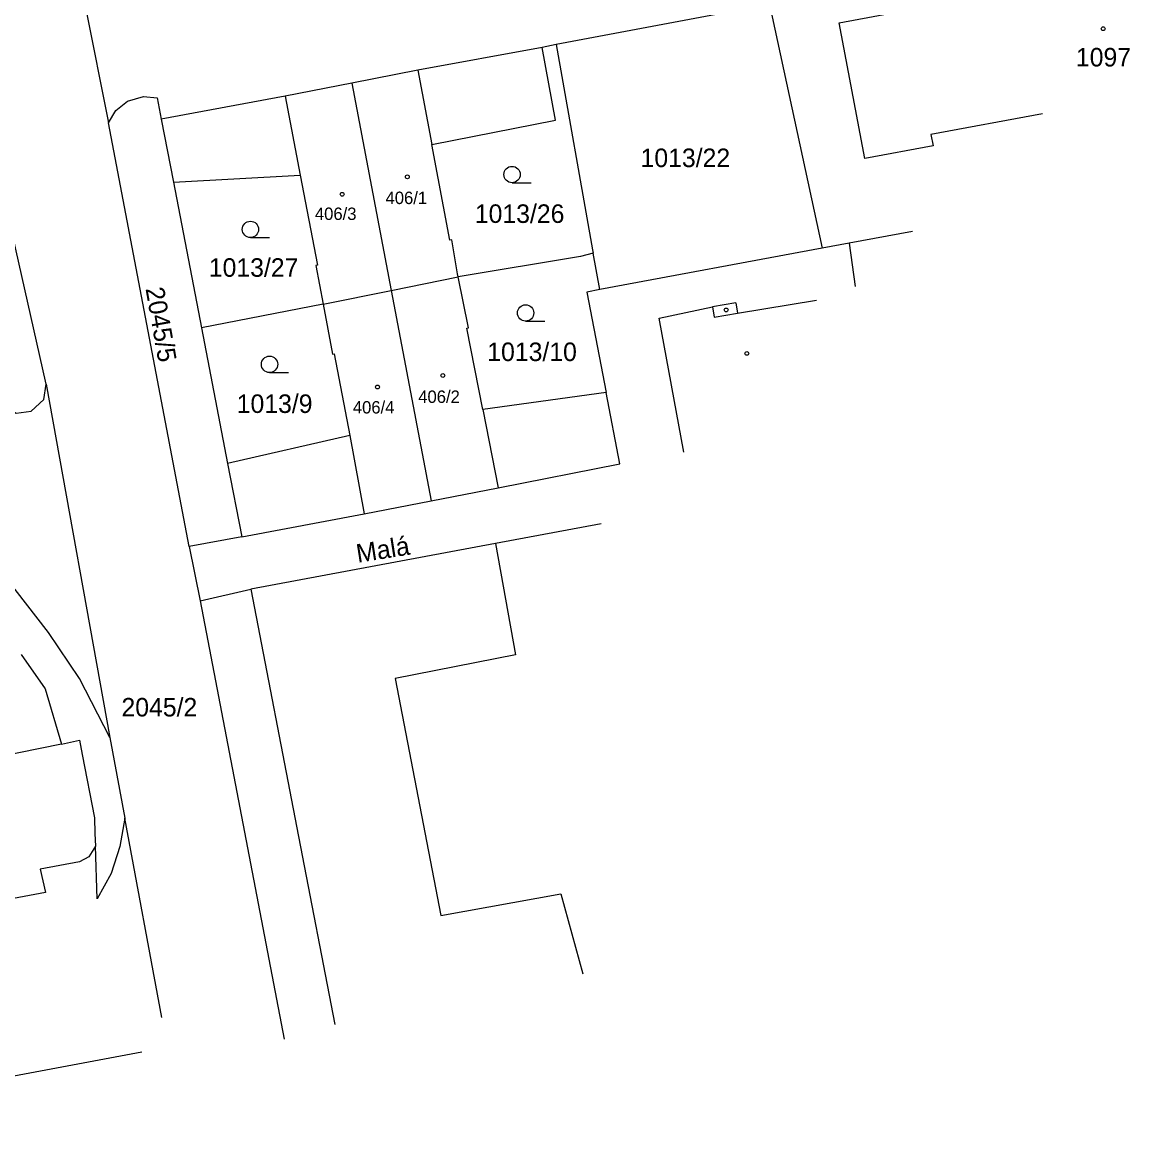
# Model space of a CAD drawing. Extents: x -794765 to -785424, y -1118958 to -1108731.
# Drawn here: x -791983.5 to -791881.9, y -1109898.9 to -1109797.6 of the extents above; entities that cross this region are included whole.
import ezdxf

# ---------------------------------------------------------------- set-up
doc = ezdxf.new("R2010")
doc.units = 0
for name, color, linetype in [('Level 66', 7, 'Continuous'), ('Level 75', 7, 'Continuous'), ('Level 76', 7, 'Continuous'), ('Level 77', 7, 'Continuous'), ('Level 79', 7, 'Continuous'), ('Level 80', 7, 'Continuous')]:
    doc.layers.add(name, color=color, linetype=linetype)

msp = doc.modelspace()

# ---------------------------------------------------------------- linework, layer by layer
at = {"layer": 'Level 66'}
for p, q in [((-791938.54, -1109812.31), (-791936.79, -1109812.31)), ((-791962.53, -1109817.34), (-791960.78, -1109817.34)), ((-791937.29, -1109825.01), (-791935.54, -1109825.01)), ((-791960.78, -1109829.72), (-791959.03, -1109829.72))]:
    msp.add_line(p, q, dxfattribs=at)
for centre in [(-791938.54, -1109811.56), (-791962.53, -1109816.59), (-791937.29, -1109824.26), (-791960.78, -1109828.97)]:
    msp.add_circle(centre, 0.75, dxfattribs=at)
at = {"layer": 'Level 75'}
for p, q in [((-791977.67, -1109796.24), (-791975.55, -1109806.82)), ((-791914.93, -1109795.98), (-791934.5, -1109799.64)), ((-791914.93, -1109795.98), (-791910.09, -1109818.33)), ((-791934.5, -1109799.64), (-791935.77, -1109799.9)), ((-791953.22, -1109803.19), (-791949.61, -1109822.2)), ((-791971.08, -1109804.52), (-791970.71, -1109806.48)), ((-791975.55, -1109806.82), (-791974.89, -1109805.69)), ((-791970.71, -1109806.48), (-791969.59, -1109812.25)), ((-791968.15, -1109845.69), (-791975.55, -1109806.82)), ((-791981.27, -1109830.8), (-791986.38, -1109808.14)), ((-791969.59, -1109812.25), (-791967.02, -1109825.63)), ((-791910.09, -1109818.33), (-791930.5, -1109822.12)), ((-791930.5, -1109822.12), (-791931.1, -1109818.77)), ((-791949.61, -1109822.2), (-791943.49, -1109820.96)), ((-791955.86, -1109823.46), (-791949.61, -1109822.2)), ((-791949.61, -1109822.2), (-791945.95, -1109841.48)), ((-791955.86, -1109823.46), (-791967.02, -1109825.63)), ((-791967.02, -1109825.63), (-791964.63, -1109838.06)), ((-791981.27, -1109830.8), (-791975.42, -1109863.21)), ((-791928.66, -1109838.09), (-791929.92, -1109831.54)), ((-791964.63, -1109838.06), (-791963.33, -1109844.8)), ((-791930.35, -1109843.6), (-791940.07, -1109845.41)), ((-791963.33, -1109844.8), (-791968.15, -1109845.69)), ((-791968.15, -1109845.69), (-791967.14, -1109850.67)), ((-791940.07, -1109845.41), (-791962.5, -1109849.6)), ((-791967.14, -1109850.67), (-791962.5, -1109849.6)), ((-791967.14, -1109850.67), (-791959.45, -1109890.88)), ((-791970.65, -1109888.89), (-791974.06, -1109870.61)), ((-791976.75, -1109873.16), (-791977.34, -1109874.14)), ((-791977.34, -1109874.14), (-791978.21, -1109874.59)), ((-791972.5, -1109892.05), (-792008.86, -1109898.91))]:
    msp.add_line(p, q, dxfattribs=at)
for points in [[(-791975.42, -1109863.21), (-791978.21, -1109857.78), (-791981.04, -1109853.58), (-792018.21, -1109805.69), (-792044.53, -1109772.76), (-792046.81, -1109769.82), (-792049.7, -1109767.06), (-792053.05, -1109764.88), (-792056.76, -1109763.28), (-792060.56, -1109762.21), (-792064.43, -1109761.57), (-792068.68, -1109761.68), (-792072.28, -1109762.62), (-792075.73, -1109764.16)], [(-791935.77, -1109799.9), (-791947.17, -1109802), (-791953.22, -1109803.19)], [(-791943.49, -1109820.96), (-791943.54, -1109820.66), (-791944.07, -1109817.55), (-791944.23, -1109817.58), (-791945.89, -1109808.82), (-791934.56, -1109806.57), (-791935.77, -1109799.9)], [(-791934.5, -1109799.64), (-791931.15, -1109818.48), (-791931.1, -1109818.77)], [(-791953.22, -1109803.19), (-791959.34, -1109804.37), (-791970.71, -1109806.48)], [(-791974.89, -1109805.69), (-791973.81, -1109804.83), (-791972.35, -1109804.39), (-791971.08, -1109804.52)], [(-791969.59, -1109812.25), (-791957.97, -1109811.62), (-791956.39, -1109819.89), (-791956.53, -1109819.92), (-791955.86, -1109823.46)], [(-791901.81, -1109816.79), (-791907.63, -1109817.87), (-791910.09, -1109818.33)], [(-791931.1, -1109818.77), (-791932.26, -1109819.08), (-791943.49, -1109820.96)], [(-791929.92, -1109831.54), (-791941.23, -1109833.12), (-791942.69, -1109825.65), (-791942.54, -1109825.62), (-791943.49, -1109820.96)], [(-791930.5, -1109822.12), (-791931.68, -1109822.34), (-791929.92, -1109831.54)], [(-791955.86, -1109823.46), (-791954.99, -1109828.04), (-791954.85, -1109828.01), (-791953.42, -1109835.49), (-791964.63, -1109838.06)], [(-791985.06, -1109832.85), (-791984.01, -1109833.45), (-791982.65, -1109833.27), (-791981.47, -1109832.2), (-791981.27, -1109830.8)], [(-791945.95, -1109841.48), (-791939.8, -1109840.29), (-791928.66, -1109838.09)], [(-791963.33, -1109844.8), (-791952.1, -1109842.67), (-791945.95, -1109841.48)], [(-791940.07, -1109845.41), (-791938.22, -1109855.62), (-791949.27, -1109857.79), (-791945.08, -1109879.54), (-791934.06, -1109877.53), (-791932.03, -1109884.86)], [(-791962.5, -1109849.6), (-791958.13, -1109872.27), (-791954.79, -1109889.53)], [(-791983.56, -1109855.58), (-791981.36, -1109858.72), (-791979.86, -1109863.81), (-791978.2, -1109863.45), (-791977.95, -1109864.76), (-791976.84, -1109870.56)], [(-791975.42, -1109863.21), (-791974.8, -1109866.66), (-791974.06, -1109870.61)], [(-791976.84, -1109870.56), (-791976.79, -1109872), (-791976.75, -1109873.16)], [(-791974.06, -1109870.61), (-791974.51, -1109873.21), (-791975.29, -1109875.68), (-791976.6, -1109877.99), (-791976.75, -1109873.16)], [(-791978.21, -1109874.59), (-791981.82, -1109875.29), (-791981.33, -1109877.41), (-792009.72, -1109882.75), (-792011.35, -1109883.02), (-792012.97, -1109882.81)]]:
    msp.add_lwpolyline(points, dxfattribs=at)
at = {"layer": 'Level 77'}
for p, q in [((-791908.53, -1109797.65), (-791902.29, -1109796.48)), ((-791906.18, -1109810.1), (-791908.53, -1109797.65)), ((-791947.17, -1109802), (-791945.89, -1109808.82)), ((-791959.34, -1109804.37), (-791957.97, -1109811.62)), ((-791889.89, -1109806), (-791900.12, -1109807.89)), ((-791900.12, -1109807.89), (-791899.92, -1109808.92)), ((-791899.92, -1109808.92), (-791906.18, -1109810.1)), ((-791907.63, -1109817.87), (-791907.06, -1109821.82)), ((-791925.03, -1109824.73), (-791920.16, -1109823.7)), ((-791918.02, -1109823.34), (-791920.16, -1109823.7)), ((-791920.16, -1109823.7), (-791920, -1109824.64)), ((-791918.02, -1109823.34), (-791917.86, -1109824.29)), ((-791917.86, -1109824.29), (-791910.62, -1109823.07)), ((-791922.77, -1109837.04), (-791925.03, -1109824.73)), ((-791920, -1109824.64), (-791917.86, -1109824.29)), ((-791941.23, -1109833.12), (-791939.8, -1109840.29)), ((-791953.42, -1109835.49), (-791952.1, -1109842.67)), ((-791979.86, -1109863.81), (-791986.75, -1109865.19))]:
    msp.add_line(p, q, dxfattribs=at)
at = {"layer": 'Level 79'}
for centre in [(-791884.32, -1109798.19), (-791948.14, -1109811.77), (-791954.12, -1109813.37), (-791918.9, -1109823.98), (-791917, -1109827.97), (-791944.88, -1109829.99), (-791950.88, -1109831.05)]:
    msp.add_circle(centre, 0.175, dxfattribs=at)

# ---------------------------------------------------------------- texts
at = {"layer": 'Level 76'}
for s, height, p in [('1097', 1.7, (-791886.82, -1109801.65)), ('1013/22', 1.7, (-791926.75, -1109810.88)), ('406/1', 1.14, (-791950.14, -1109814.27)), ('406/3', 1.14, (-791956.62, -1109815.73)), ('1013/26', 1.7, (-791941.95, -1109816)), ('1013/27', 1.7, (-791966.35, -1109820.94)), ('1013/10', 1.7, (-791940.81, -1109828.67)), ('1013/9', 1.7, (-791963.79, -1109833.43)), ('406/2', 1.14, (-791947.14, -1109832.51)), ('406/4', 1.14, (-791953.14, -1109833.48)), ('2045/2', 1.7, (-791974.36, -1109861.27))]:
    msp.add_text(s, height=height, dxfattribs=at).set_placement(p)
msp.add_text('2045/5', height=1.7, rotation=280, dxfattribs=at).set_placement((-791972.16, -1109822.03))
at = {"layer": 'Level 80'}
msp.add_text('Malá', height=1.7, rotation=9, dxfattribs=at).set_placement((-791952.69, -1109847.18))

doc.saveas('drawing.dxf')
